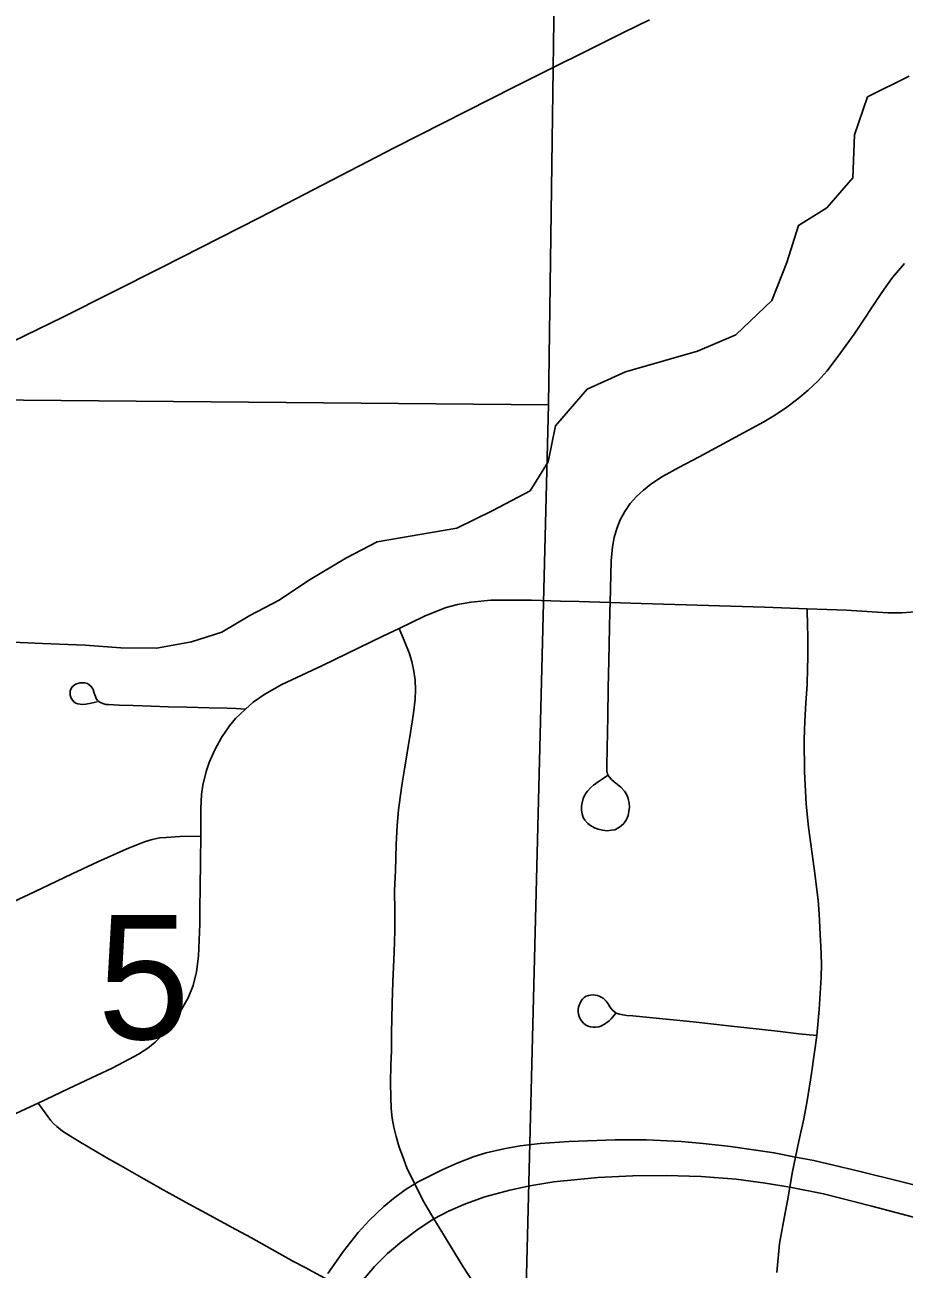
# Model space of a CAD drawing. Extents: x 0 to 34, y 0 to 22.
# Drawn here: x 4.2921 to 4.589, y 17.1265 to 17.5464 of the extents above; entities that cross this region are included whole.
import ezdxf

# ---------------------------------------------------------------- set-up
doc = ezdxf.new("R2010")
doc.units = 0
for name, color, linetype in [('GM_X_City_Street', 7, 'Continuous'), ('GM_X_Corporation', 7, 'Continuous'), ('GM_X_Minor_River', 7, 'Continuous'), ('GM_X_Section_Text', 7, 'Continuous')]:
    doc.layers.add(name, color=color, linetype=linetype)

msp = doc.modelspace()

# ---------------------------------------------------------------- linework, layer by layer
at = {"layer": 'GM_X_City_Street'}
for points in [[(4.11656, 17.35894), (4.15775, 17.3785), (4.18943, 17.39314), (4.21945, 17.40701), (4.2546, 17.42351), (4.27942, 17.43548), (4.3049, 17.44779), (4.33823, 17.46453), (4.37121, 17.48129), (4.41702, 17.50503), (4.45748, 17.52552), (4.49419, 17.54389), (4.50303, 17.54816)], [(4.48879, 17.29313), (4.487, 17.29193), (4.48562, 17.29101), (4.48408, 17.28982), (4.48303, 17.28894), (4.48206, 17.28788), (4.4816, 17.28729), (4.48104, 17.28643), (4.48057, 17.28537), (4.48022, 17.28389), (4.48004, 17.28278), (4.48004, 17.28145), (4.48025, 17.28014), (4.48065, 17.27899), (4.48122, 17.27802), (4.48215, 17.27697), (4.48303, 17.27622), (4.4844, 17.27547), (4.48567, 17.27498), (4.48717, 17.27464), (4.48867, 17.27451), (4.49017, 17.27464), (4.49127, 17.27485), (4.4925, 17.27543), (4.49342, 17.27609), (4.4943, 17.27697), (4.49523, 17.27829), (4.4958, 17.27961), (4.49606, 17.28102), (4.49624, 17.28248), (4.49615, 17.2838), (4.49584, 17.28538), (4.49535, 17.28666), (4.49452, 17.28789), (4.49333, 17.28916), (4.49113, 17.29102), (4.49016, 17.2918), (4.48936, 17.29269), (4.48884, 17.29357), (4.48861, 17.29465), (4.48864, 17.29643), (4.48871, 17.30223), (4.48894, 17.31301), (4.4891, 17.32266), (4.48925, 17.33194), (4.4895, 17.3431), (4.48963, 17.34844), (4.48971, 17.3515), (4.49008, 17.36552), (4.49051, 17.37026), (4.49109, 17.3734), (4.49195, 17.37647), (4.49312, 17.37944), (4.49463, 17.38228), (4.49647, 17.38493), (4.4986, 17.38733), (4.50094, 17.38948), (4.50343, 17.39145), (4.50742, 17.39405), (4.51293, 17.39706), (4.51978, 17.40069), (4.52936, 17.40587), (4.54158, 17.41253), (4.54555, 17.41489), (4.54938, 17.41743), (4.55305, 17.4202), (4.5566, 17.42314), (4.5599, 17.42632), (4.56297, 17.42973), (4.56766, 17.43586), (4.57211, 17.44202), (4.58143, 17.45618), (4.58412, 17.45997), (4.58506, 17.46121), (4.58905, 17.46589)], [(4.28403, 17.17665), (4.29248, 17.18064), (4.29655, 17.18256), (4.30699, 17.18748), (4.31631, 17.19188), (4.3216, 17.19437), (4.32736, 17.19741), (4.33052, 17.19907), (4.33364, 17.20113), (4.33611, 17.2031), (4.33956, 17.20648), (4.34261, 17.2101), (4.34499, 17.21413), (4.34729, 17.21808), (4.34893, 17.22228), (4.35008, 17.22688), (4.35074, 17.23215), (4.35123, 17.24301), (4.35123, 17.24844), (4.35131, 17.25504), (4.35144, 17.26436), (4.35155, 17.27268), (4.35147, 17.27738), (4.35152, 17.28204), (4.35176, 17.28668), (4.35219, 17.28982), (4.35329, 17.29446), (4.35432, 17.29747), (4.35623, 17.30181), (4.35849, 17.30598), (4.36117, 17.30991), (4.36321, 17.31237), (4.36658, 17.31556), (4.36917, 17.31789), (4.37312, 17.32062), (4.37891, 17.32381), (4.39256, 17.33024), (4.40491, 17.33626), (4.41298, 17.34013), (4.41843, 17.34276), (4.42698, 17.34689), (4.43067, 17.34842), (4.43432, 17.3498), (4.43821, 17.35081), (4.44278, 17.35163), (4.4494, 17.35225), (4.45677, 17.35225), (4.46312, 17.35226), (4.47295, 17.35201), (4.47929, 17.35185), (4.48971, 17.3515), (4.50019, 17.35115), (4.54188, 17.34997), (4.55624, 17.34941), (4.56955, 17.3489), (4.57815, 17.34832), (4.58357, 17.348), (4.58817, 17.34805), (4.59429, 17.34853)], [(4.55039, 17.15424), (4.5513, 17.15948), (4.55232, 17.16435), (4.55344, 17.16972), (4.55506, 17.1773), (4.55623, 17.18339), (4.55772, 17.19257), (4.55946, 17.20535), (4.56032, 17.21415), (4.56094, 17.22497), (4.56105, 17.22958), (4.56087, 17.23567), (4.56079, 17.23719), (4.56031, 17.24641), (4.55995, 17.25101), (4.55864, 17.26177), (4.55673, 17.27567), (4.55591, 17.28345), (4.55533, 17.29438), (4.55524, 17.30531), (4.55541, 17.31151), (4.55583, 17.3177), (4.55626, 17.32384), (4.55634, 17.3292), (4.5565, 17.33293), (4.55643, 17.34044), (4.55637, 17.34342), (4.55624, 17.34941)], [(4.43024, 17.14352), (4.42656, 17.14955), (4.42372, 17.15528), (4.42239, 17.15796), (4.42106, 17.1607), (4.41956, 17.16477), (4.41849, 17.16773), (4.4175, 17.17127), (4.41668, 17.17442), (4.4161, 17.17744), (4.41577, 17.18073), (4.41568, 17.18451), (4.41551, 17.18945), (4.4157, 17.19554), (4.41584, 17.20023), (4.41595, 17.20615), (4.41612, 17.21617), (4.4164, 17.22351), (4.41678, 17.23346), (4.41706, 17.24069), (4.41697, 17.24728), (4.41692, 17.25435), (4.41722, 17.26093), (4.41746, 17.2699), (4.41778, 17.27623), (4.41827, 17.2815), (4.41883, 17.28573), (4.41944, 17.29056), (4.42026, 17.29525), (4.42109, 17.30005), (4.42234, 17.30759), (4.4233, 17.3142), (4.42391, 17.31888), (4.42405, 17.32205), (4.4239, 17.32525), (4.42342, 17.32839), (4.42278, 17.33155), (4.42181, 17.33454), (4.42012, 17.33865), (4.41843, 17.34276)], [(4.31654, 17.31801), (4.31447, 17.31756), (4.31265, 17.31722), (4.31146, 17.31714), (4.31078, 17.31719), (4.30998, 17.31732), (4.30932, 17.31759), (4.30879, 17.31793), (4.30827, 17.31843), (4.30789, 17.31896), (4.3076, 17.31959), (4.30744, 17.32026), (4.30736, 17.32108), (4.30744, 17.32171), (4.30773, 17.32251), (4.3081, 17.32306), (4.3086, 17.32356), (4.30919, 17.32393), (4.30998, 17.32422), (4.31073, 17.32441), (4.31167, 17.32446), (4.31239, 17.32438), (4.31323, 17.32415), (4.31378, 17.32377), (4.31453, 17.32312), (4.31514, 17.32213), (4.31553, 17.32087), (4.31593, 17.31981), (4.31619, 17.3191), (4.31659, 17.31849), (4.31715, 17.31799), (4.31788, 17.31763), (4.31879, 17.31727), (4.31949, 17.31714), (4.32032, 17.31706), (4.32391, 17.31692), (4.32869, 17.31676), (4.33473, 17.31655), (4.34051, 17.31636), (4.3468, 17.31615), (4.3543, 17.316), (4.36042, 17.31588), (4.36343, 17.31572), (4.36658, 17.31556)], [(4.1916, 17.20368), (4.19847, 17.20705), (4.2033, 17.20942), (4.212, 17.21368), (4.22892, 17.22198), (4.24447, 17.22951), (4.2612, 17.23762), (4.2795, 17.24636), (4.28648, 17.24976), (4.29339, 17.25296), (4.30027, 17.25622), (4.30809, 17.25992), (4.31677, 17.26397), (4.32635, 17.26829), (4.33049, 17.27001), (4.33279, 17.27082), (4.33512, 17.27155), (4.33766, 17.27208), (4.33979, 17.27226), (4.34448, 17.2725), (4.35155, 17.27268)], [(4.4916, 17.2129), (4.49063, 17.21167), (4.49003, 17.21101), (4.4894, 17.21036), (4.48861, 17.20975), (4.4878, 17.20918), (4.48661, 17.20857), (4.48589, 17.20833), (4.48491, 17.20819), (4.48396, 17.20822), (4.48314, 17.20833), (4.48226, 17.20857), (4.48136, 17.20904), (4.48068, 17.20958), (4.48002, 17.21037), (4.47948, 17.21122), (4.47921, 17.21184), (4.47904, 17.21256), (4.47893, 17.21337), (4.47896, 17.21412), (4.47908, 17.21492), (4.47929, 17.21561), (4.4796, 17.21635), (4.47994, 17.21706), (4.4804, 17.21767), (4.481, 17.21823), (4.4816, 17.21862), (4.48239, 17.21889), (4.4831, 17.219), (4.48395, 17.21906), (4.48464, 17.21897), (4.4854, 17.21886), (4.486, 17.21864), (4.48667, 17.21835), (4.48735, 17.21794), (4.48785, 17.2175), (4.48836, 17.21697), (4.48903, 17.21613), (4.48952, 17.21532), (4.48993, 17.21466), (4.49045, 17.21407), (4.49112, 17.21344), (4.4918, 17.21298), (4.49283, 17.21261), (4.49403, 17.21236), (4.4954, 17.21218), (4.4974, 17.21201), (4.50297, 17.21151), (4.5178, 17.21), (4.52967, 17.20868), (4.5462, 17.20686), (4.55341, 17.20594), (4.55946, 17.20535)], [(4.29655, 17.18256), (4.29898, 17.17924), (4.3008, 17.17678), (4.30183, 17.17562), (4.30293, 17.17464), (4.30485, 17.17315), (4.30749, 17.17144), (4.31043, 17.16963), (4.31646, 17.16606), (4.3203, 17.16378), (4.32444, 17.16146), (4.33231, 17.15705), (4.33881, 17.15335), (4.34637, 17.14915), (4.35468, 17.14461), (4.36185, 17.14069), (4.3684, 17.13726), (4.37558, 17.13321), (4.38258, 17.12927), (4.38673, 17.12704), (4.39044, 17.12506), (4.39339, 17.12348), (4.40126, 17.11924), (4.40292, 17.11834)], [(4.39436, 17.12507), (4.39971, 17.1326), (4.40467, 17.13892), (4.40839, 17.14301), (4.41331, 17.14764), (4.41661, 17.15041), (4.42052, 17.15336), (4.42372, 17.15528), (4.4247, 17.15587), (4.43297, 17.16007), (4.43803, 17.16235), (4.44375, 17.16458), (4.44786, 17.16577), (4.45386, 17.16715), (4.45931, 17.16812), (4.46604, 17.16893), (4.47592, 17.16963), (4.49143, 17.17017), (4.50196, 17.17015), (4.51371, 17.16957), (4.52111, 17.1689), (4.53034, 17.16789), (4.54506, 17.16576), (4.55232, 17.16435), (4.55845, 17.16316), (4.57416, 17.15947), (4.60135, 17.15276)], [(4.4064, 17.1231), (4.41011, 17.12738), (4.41458, 17.1318), (4.41935, 17.1359), (4.42487, 17.14004), (4.43024, 17.14352), (4.43515, 17.14613), (4.44092, 17.14863), (4.44744, 17.15089), (4.45588, 17.15323), (4.46262, 17.15469), (4.47065, 17.15596), (4.48554, 17.15746), (4.49738, 17.15807), (4.50861, 17.15819), (4.52045, 17.1578), (4.53228, 17.15693), (4.54217, 17.15561), (4.55039, 17.15424), (4.56179, 17.15193), (4.57809, 17.14781), (4.60625, 17.14033)], [(4.54598, 17.12542), (4.5469, 17.13514), (4.54885, 17.14558), (4.54959, 17.14959), (4.55039, 17.15424)], [(4.45982, 17.10813), (4.45323, 17.1121), (4.45067, 17.11398), (4.44835, 17.11611), (4.44628, 17.11845), (4.4435, 17.12215), (4.44008, 17.1273), (4.4345, 17.13651), (4.43293, 17.13912), (4.43024, 17.14352)]]:
    msp.add_lwpolyline(points, dxfattribs=at)
at = {"layer": 'GM_X_Corporation'}
for points in [[(4.75823, 17.90529), (4.98239, 17.89994), (5.48857, 17.88606), (5.47838, 16.95118), (4.45758, 16.96884), (4.4689, 17.41819), (4.47574, 17.91277)], [(4.15229, 17.42101), (4.4689, 17.41819), (4.45758, 16.96884), (4.29316, 16.97456), (4.07887, 17.42163)]]:
    msp.add_lwpolyline(points, close=True, dxfattribs=at)
at = {"layer": 'GM_X_Minor_River'}
msp.add_lwpolyline([(4.2856, 17.33826), (4.29806, 17.33772), (4.31241, 17.33716), (4.32449, 17.33625), (4.33658, 17.3361), (4.34831, 17.33823), (4.35856, 17.34152), (4.36807, 17.34709), (4.37796, 17.35228), (4.38787, 17.35899), (4.40043, 17.36643), (4.41108, 17.37199), (4.42547, 17.37447), (4.43796, 17.37659), (4.45012, 17.38251), (4.46267, 17.38918), (4.46884, 17.39898), (4.47127, 17.41109), (4.482, 17.42348), (4.49492, 17.4294), (4.50781, 17.43303), (4.51919, 17.43631), (4.5321, 17.44184), (4.54434, 17.45345), (4.54942, 17.4663), (4.55335, 17.47877), (4.56287, 17.48473), (4.57169, 17.49487), (4.57226, 17.50929), (4.57658, 17.52214), (4.59064, 17.52918)], dxfattribs=at)

# ---------------------------------------------------------------- texts
at = {"layer": 'GM_X_Section_Text'}
msp.add_text('5', height=0.04186, rotation=0, dxfattribs=at).set_placement((4.31666, 17.20415))

doc.saveas('drawing.dxf')
